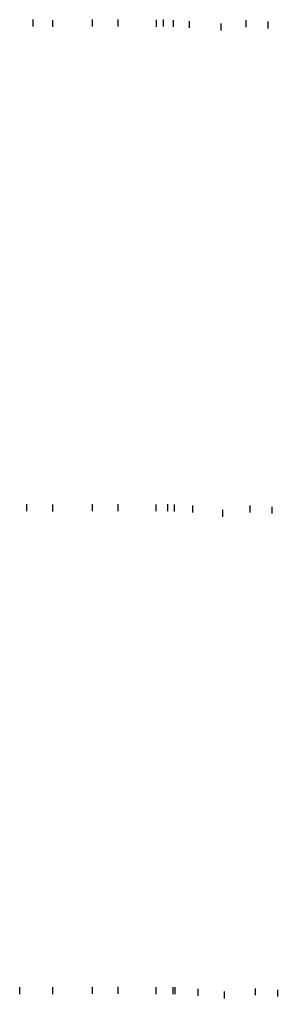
# Model space of a CAD drawing. Extents: x -4026 to 9638, y -10 to 19609.
# Drawn here: x 7263 to 7525, y 3526 to 4523 of the extents above; entities that cross this region are included whole.
import ezdxf

# ---------------------------------------------------------------- set-up
doc = ezdxf.new("R2010")
doc.units = 0
for name, color, linetype in [('RD_EX_Road', 7, 'Continuous'), ('RD_PD_ALT1_TrvlWay', 7, 'Continuous'), ('RD_PD_Final_TrvlWay', 7, 'Continuous')]:
    doc.layers.add(name, color=color, linetype=linetype)

msp = doc.modelspace()

# ---------------------------------------------------------------- linework, layer by layer
at = {"layer": 'RD_EX_Road'}
for p, q in [((7276.32, 4523.23), (7276.32, 4516.23)), ((7296.55, 4522.82), (7296.55, 4515.82)), ((7401.87, 4522.99), (7401.87, 4515.99)), ((7409.03, 4523.27), (7409.03, 4516.27)), ((7435.65, 4521.7), (7435.65, 4514.7)), ((7493.09, 4522.68), (7493.09, 4515.68)), ((7515.62, 4521.3), (7515.62, 4514.3)), ((7270.1, 4029.38), (7270.1, 4022.38)), ((7413.67, 4029.41), (7413.67, 4022.41)), ((7296.52, 4029.13), (7296.52, 4022.13)), ((7401.81, 4029.32), (7401.81, 4022.32)), ((7438.94, 4028.1), (7438.94, 4021.1)), ((7497.18, 4028.18), (7497.18, 4021.18)), ((7519.72, 4026.96), (7519.72, 4019.96)), ((7262.99, 3537.25), (7262.99, 3530.25)), ((7296.51, 3537.26), (7296.51, 3530.26)), ((7401.61, 3537.41), (7401.61, 3530.41)), ((7418.89, 3537.4), (7418.89, 3530.4)), ((7444.36, 3535.7), (7444.36, 3528.7)), ((7502.67, 3536.17), (7502.67, 3529.17)), ((7525.39, 3534.8), (7525.39, 3527.8))]:
    msp.add_line(p, q, dxfattribs=at)
at = {"layer": 'RD_PD_ALT1_TrvlWay'}
for p, q in [((7337, 4523.27), (7337, 4516.27)), ((7363, 4523.21), (7363, 4516.21)), ((7419.45, 4522.72), (7419.45, 4515.72)), ((7337, 4029.54), (7337, 4022.54)), ((7363, 4029.51), (7363, 4022.51)), ((7420.22, 4029.03), (7420.22, 4022.03)), ((7337, 3537.63), (7337, 3530.63)), ((7363, 3537.65), (7363, 3530.65)), ((7420.99, 3537.3), (7420.99, 3530.3))]:
    msp.add_line(p, q, dxfattribs=at)
at = {"layer": 'RD_PD_Final_TrvlWay'}
for p, q in [((7467.92, 4519.31), (7467.92, 4512.31)), ((7469.52, 4023.73), (7469.52, 4016.73)), ((7471.11, 3532.91), (7471.11, 3525.91))]:
    msp.add_line(p, q, dxfattribs=at)

doc.saveas('drawing.dxf')
